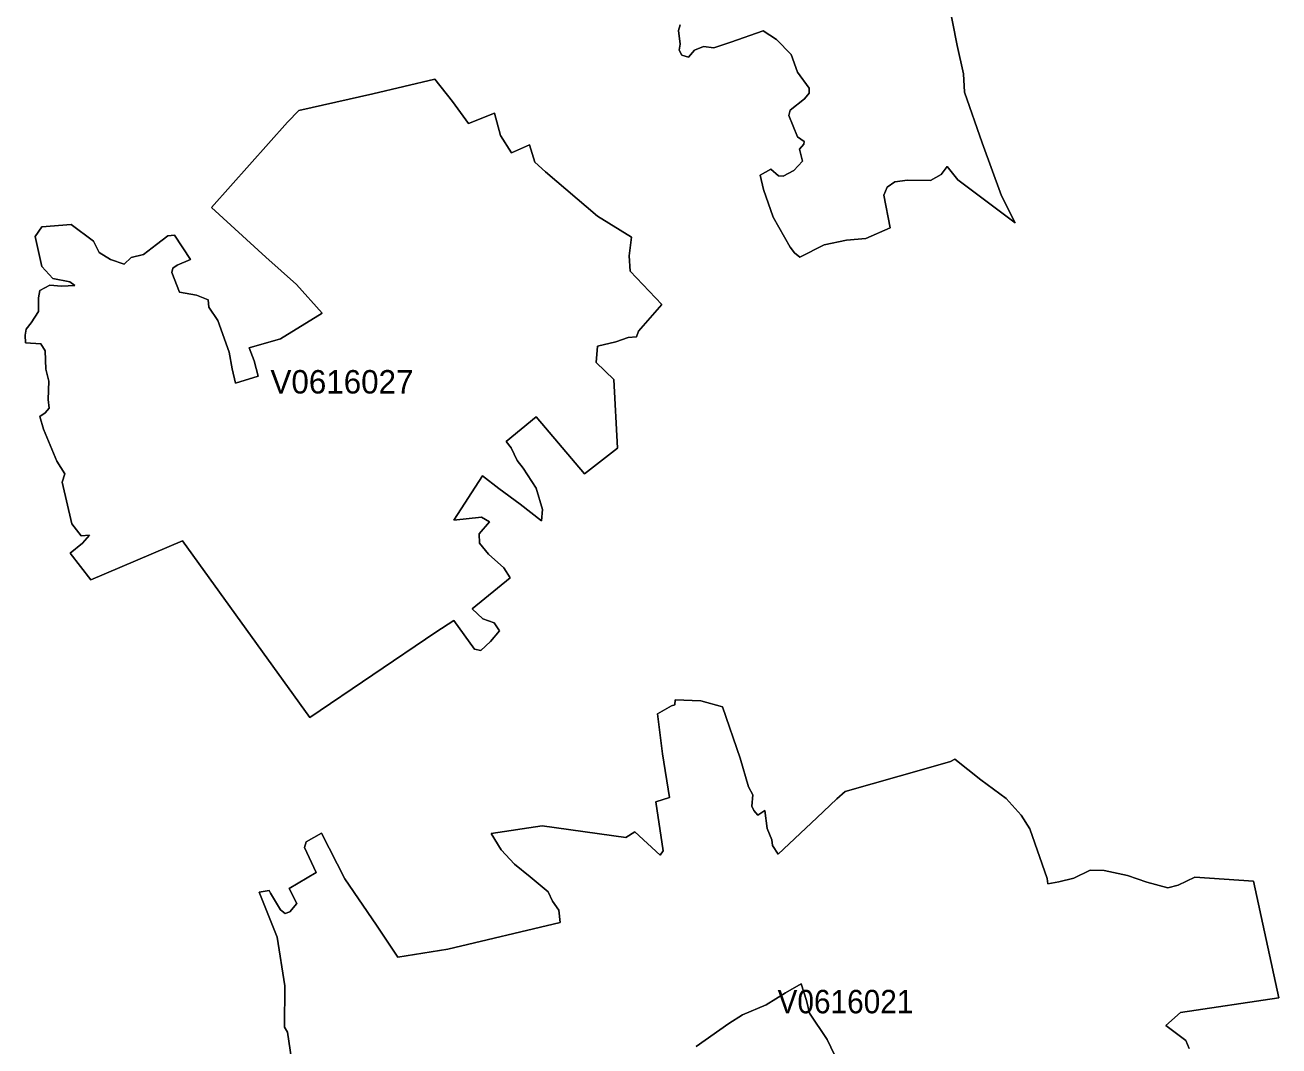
# Model space of a CAD drawing. Extents: x 369010 to 735936, y 6377141 to 6616555.
# Drawn here: x 619086 to 624433, y 6495475 to 6499828 of the extents above; entities that cross this region are included whole.
import ezdxf
from ezdxf.enums import TextEntityAlignment as Align

# ---------------------------------------------------------------- set-up
doc = ezdxf.new("R2010")
doc.units = 0
doc.header["$LTSCALE"] = 40
doc.layers.add('3', color=7, linetype='Continuous', lineweight=13)
doc.layers.add('4', color=7, linetype='Continuous')

msp = doc.modelspace()

# ---------------------------------------------------------------- linework, layer by layer
at = {"layer": '3'}
for points in [[(622977.41, 6500167.23), (623061.16, 6499741.22), (623087.8, 6499620.24), (623091.78, 6499541.79), (623168.07, 6499326.63), (623250.33, 6499099.39), (623308.75, 6498985.2), (623063.14, 6499168.57), (623018.29, 6499225.51), (622992.97, 6499191.08), (622947.79, 6499165.76), (622849.64, 6499167.09), (622795.19, 6499159.14), (622761.93, 6499136.47), (622748.69, 6499103.37), (622775.17, 6498963.85), (622671.23, 6498918.5), (622588.98, 6498910.55), (622493.31, 6498890.53), (622389.71, 6498838.73), (622367.2, 6498857.26), (622348.66, 6498881.43), (622277, 6499009.03), (622234.47, 6499127.36), (622221.23, 6499188.44), (622266.41, 6499213.76), (622299.51, 6499185.79), (622319.54, 6499184.46), (622364.39, 6499208.3), (622401.63, 6499248.02), (622388.39, 6499298.5), (622406.92, 6499319.85), (622408.25, 6499331.76), (622380.44, 6499351.79), (622343.2, 6499442.15), (622348.5, 6499465.99), (622409.57, 6499513.82), (622429.43, 6499537.81), (622429.43, 6499559), (622380.28, 6499627.19), (622353.63, 6499702.99), (622289.91, 6499766.71), (622234.14, 6499803.94), (622095.77, 6499755.12), (622022.79, 6499731.29), (621978.93, 6499736.58), (621940.37, 6499720.53), (621915.21, 6499691.4), (621887.24, 6499699.35), (621875.32, 6499720.53), (621879.29, 6499747.18), (621872.67, 6499805.6), (621879.29, 6499829.6)], [(621879.29, 6499829.6), (621872.67, 6499805.6), (621879.29, 6499747.18), (621875.32, 6499720.53), (621887.24, 6499699.35), (621915.21, 6499691.4), (621940.37, 6499720.53), (621978.93, 6499736.58), (622022.79, 6499731.29), (622095.77, 6499755.12), (622234.14, 6499803.94), (622289.91, 6499766.71), (622353.63, 6499702.99), (622380.28, 6499627.19), (622429.43, 6499559), (622429.43, 6499537.81), (622409.57, 6499513.82), (622348.5, 6499465.99), (622343.2, 6499442.15), (622380.44, 6499351.79), (622408.25, 6499331.76), (622406.92, 6499319.85), (622388.39, 6499298.5), (622401.63, 6499248.02), (622364.39, 6499208.3), (622319.54, 6499184.46), (622299.51, 6499185.79), (622266.41, 6499213.76), (622221.23, 6499188.44), (622234.47, 6499127.36), (622277, 6499009.03), (622348.66, 6498881.43), (622367.2, 6498857.26), (622389.71, 6498838.73), (622493.31, 6498890.53), (622588.98, 6498910.55), (622671.23, 6498918.5), (622775.17, 6498963.85), (622748.69, 6499103.37), (622761.93, 6499136.47), (622795.19, 6499159.14), (622849.64, 6499167.09), (622947.79, 6499165.76), (622992.97, 6499191.08), (623018.29, 6499225.51), (623063.14, 6499168.57), (623308.75, 6498985.2), (623250.33, 6499099.39), (623168.07, 6499326.63), (623091.78, 6499541.79), (623087.8, 6499620.24), (623061.16, 6499741.22), (622977.41, 6500167.23)], [(621702.54, 6498523.27), (621802.17, 6498636.15), (621666.62, 6498778.48), (621662.65, 6498844.85), (621671.92, 6498923.3), (621527.43, 6499013.83), (621305.66, 6499202.5), (621260.14, 6499243.05), (621237.47, 6499317.53), (621160.51, 6499282.94), (621114, 6499357.41), (621087.52, 6499453.08), (620977.3, 6499407.89), (620908.61, 6499501.57), (620832.81, 6499597.23), (620568.5, 6499534.84), (620252.89, 6499464.16), (620205.06, 6499413.69), (619880.67, 6499050.57), (620113.04, 6498838.06), (620243.78, 6498721.71), (620352.69, 6498599.41), (620174.77, 6498490.5), (620041.21, 6498452.11), (620062.39, 6498396.33), (620079.77, 6498331.12), (619982.78, 6498300.67), (619969.54, 6498361.74), (619956.3, 6498433.57), (619908.47, 6498569.12), (619869.91, 6498624.89), (619867.26, 6498657), (619816.78, 6498677.03), (619745.12, 6498688.94), (619711.85, 6498772.69), (619715.83, 6498791.23), (619734.53, 6498804.63), (619791.63, 6498828.46), (619723.77, 6498932.07), (619694.64, 6498929.42), (619646.81, 6498892.18), (619591.04, 6498849.81), (619537.91, 6498836.41), (619508.78, 6498808.6), (619450.19, 6498828.96), (619402.36, 6498858.25), (619377.21, 6498906.09), (619282.87, 6498977.75), (619156.75, 6498968.48), (619128.78, 6498927.27), (619156.75, 6498798.51), (619204.42, 6498747.86), (619276.25, 6498733.3), (619297.43, 6498717.41), (619241.66, 6498714.76), (619191.18, 6498718.73), (619148.64, 6498696.06), (619143.02, 6498664.95), (619143.02, 6498606.36), (619112.56, 6498558.53), (619089.89, 6498532.05), (619085.92, 6498505.4), (619087.24, 6498473.46), (619152.45, 6498469.49), (619170.99, 6498439.03), (619174.96, 6498360.58), (619187.87, 6498309.28), (619183.9, 6498232.15), (619189.19, 6498195.08), (619171.98, 6498175.05), (619149.31, 6498159.17), (619164.04, 6498104.72), (619221.14, 6497969.17), (619255.23, 6497915.05), (619244.64, 6497879.3), (619285.85, 6497701.22), (619325.73, 6497650.74), (619360.16, 6497653.39), (619331.03, 6497618.8), (619277.9, 6497576.26), (619366.12, 6497463.06), (619756.71, 6497628.39), (620300.88, 6496876.18), (620838.11, 6497240.12), (620915.07, 6497289.28), (621002.79, 6497166.97), (621029.27, 6497161.67), (621070.48, 6497200.24), (621108.54, 6497245.42), (621085.87, 6497278.68), (621038.04, 6497296.06), (620993.02, 6497338.43), (621154.88, 6497471.33), (621127.08, 6497513.87), (621062.04, 6497572.45), (621023.97, 6497619.13), (621022.65, 6497659.01), (621066.34, 6497709.49), (621031.91, 6497729.52), (620913.74, 6497717.44)], [(620243.78, 6498721.71), (620113.04, 6498838.06), (619880.67, 6499050.57), (620205.06, 6499413.69), (620252.89, 6499464.16), (620568.5, 6499534.84), (620832.81, 6499597.23), (620908.61, 6499501.57), (620977.3, 6499407.89), (621087.52, 6499453.08), (621114, 6499357.41), (621160.51, 6499282.94), (621237.47, 6499317.53), (621260.14, 6499243.05), (621305.66, 6499202.5), (621527.43, 6499013.83), (621671.92, 6498923.3), (621662.65, 6498844.85), (621666.62, 6498778.48), (621802.17, 6498636.15), (621702.54, 6498523.27)], [(621702.54, 6498523.27), (621693.1, 6498498.61), (621658.51, 6498495.97), (621605.39, 6498477.26), (621527.1, 6498458.73), (621521.81, 6498389.55), (621597.44, 6498316.56), (621612.5, 6498024.28), (621471.82, 6497914.05), (621265.44, 6498158.17), (621138, 6498051.92), (621159.19, 6498025.94), (621184.34, 6497971.48), (621209.67, 6497939.54), (621265.44, 6497853.15), (621291.92, 6497762.78), (621287.95, 6497713.63), (621197.75, 6497785.46), (621106.06, 6497851.82), (621037.21, 6497906.28), (620913.74, 6497717.44), (621031.91, 6497729.52), (621066.34, 6497709.49), (621022.65, 6497659.01), (621023.97, 6497619.13), (621062.04, 6497572.45), (621127.08, 6497513.87), (621154.88, 6497471.33), (620993.02, 6497338.43), (621038.04, 6497296.06), (621085.87, 6497278.68), (621108.54, 6497245.42), (621070.48, 6497200.24), (621029.27, 6497161.67), (621002.79, 6497166.97), (620915.07, 6497289.28), (620838.11, 6497240.12), (620300.88, 6496876.18), (619756.71, 6497628.39), (619366.12, 6497463.06), (619277.9, 6497576.26), (619331.03, 6497618.8), (619360.16, 6497653.39), (619325.73, 6497650.74), (619285.85, 6497701.22), (619244.64, 6497879.3), (619255.23, 6497915.05), (619221.14, 6497969.17), (619164.04, 6498104.72), (619149.31, 6498159.17), (619171.98, 6498175.05), (619189.19, 6498195.08), (619183.9, 6498232.15), (619187.87, 6498309.28), (619174.96, 6498360.58), (619170.99, 6498439.03), (619152.45, 6498469.49), (619087.24, 6498473.46), (619085.92, 6498505.4), (619089.89, 6498532.05), (619112.56, 6498558.53), (619143.02, 6498606.36), (619143.02, 6498664.95), (619148.64, 6498696.06), (619191.18, 6498718.73), (619241.66, 6498714.76), (619297.43, 6498717.41), (619276.25, 6498733.3), (619204.42, 6498747.86), (619156.75, 6498798.51), (619128.78, 6498927.27), (619156.75, 6498968.48), (619282.87, 6498977.75), (619377.21, 6498906.09), (619402.36, 6498858.25), (619450.19, 6498828.96), (619508.78, 6498808.6), (619537.91, 6498836.41), (619591.04, 6498849.81), (619646.81, 6498892.18), (619694.64, 6498929.42), (619723.77, 6498932.07), (619791.63, 6498828.46), (619734.53, 6498804.63), (619715.83, 6498791.23), (619711.85, 6498772.69), (619745.12, 6498688.94), (619816.78, 6498677.03), (619867.26, 6498657), (619869.91, 6498624.89), (619908.47, 6498569.12), (619956.3, 6498433.57), (619969.54, 6498361.74), (619982.78, 6498300.67), (620079.77, 6498331.12), (620062.39, 6498396.33), (620041.21, 6498452.11), (620174.77, 6498490.5), (620352.69, 6498599.41), (620243.78, 6498721.71)], [(620913.74, 6497717.44), (621037.21, 6497906.28), (621106.06, 6497851.82), (621197.75, 6497785.46), (621287.95, 6497713.63), (621291.92, 6497762.78), (621265.44, 6497853.15), (621209.67, 6497939.54), (621184.34, 6497971.48), (621159.19, 6498025.94), (621138, 6498051.92), (621265.44, 6498158.17), (621471.82, 6497914.05), (621612.5, 6498024.28), (621597.44, 6498316.56), (621521.81, 6498389.55), (621527.1, 6498458.73), (621605.39, 6498477.26), (621658.51, 6498495.97), (621693.1, 6498498.61), (621702.54, 6498523.27)], [(623558.5, 6496190.99), (623494.78, 6496175.1), (623448.27, 6496166.99), (623444.47, 6496189.83), (623371.48, 6496401.18), (623334.41, 6496459.44), (623269.36, 6496529.94), (623161.79, 6496609.55), (623051.56, 6496698.59), (623033.02, 6496688), (622929.42, 6496658.71), (622583.02, 6496559.57), (622547.27, 6496529.12), (622462.2, 6496448.02), (622297.85, 6496293.11), (622274.02, 6496330.35), (622270.05, 6496354.34), (622250.19, 6496402.18), (622240.76, 6496479.13), (622210.3, 6496459.27), (622194.25, 6496479.13), (622184.98, 6496497.84), (622188.95, 6496545.67), (622170.42, 6496580.26), (622135.99, 6496702.9), (622060.36, 6496920.7), (621967.34, 6496947.35), (621858.94, 6496950.49), (621857.61, 6496930.46), (621842.88, 6496925.17), (621783.14, 6496892.07), (621804.49, 6496720.61), (621834.44, 6496535.08), (621776.02, 6496516.54), (621806.64, 6496307.84), (621794.72, 6496289.3), (621685.82, 6496387.61)], [(621685.82, 6496387.61), (621794.72, 6496289.3), (621806.64, 6496307.84), (621776.02, 6496516.54), (621834.44, 6496535.08), (621804.49, 6496720.61), (621783.14, 6496892.07), (621842.88, 6496925.17), (621857.61, 6496930.46), (621858.94, 6496950.49), (621967.34, 6496947.35), (622060.36, 6496920.7), (622135.99, 6496702.9), (622170.42, 6496580.26), (622188.95, 6496545.67), (622184.98, 6496497.84), (622194.25, 6496479.13), (622210.3, 6496459.27), (622240.76, 6496479.13), (622250.19, 6496402.18), (622270.05, 6496354.34), (622274.02, 6496330.35), (622297.85, 6496293.11), (622462.2, 6496448.02), (622547.27, 6496529.12), (622583.02, 6496559.57), (622929.42, 6496658.71), (623033.02, 6496688), (623051.56, 6496698.59), (623161.79, 6496609.55), (623269.36, 6496529.94), (623334.41, 6496459.44), (623371.48, 6496401.18), (623444.47, 6496189.83), (623448.27, 6496166.99), (623494.78, 6496175.1), (623558.5, 6496190.99), (623628.84, 6496224.26), (623688.58, 6496222.93), (623786.89, 6496201.58), (623870.14, 6496173.78), (623959.02, 6496149.78), (624004.2, 6496160.37), (624074.71, 6496194.96), (624324.12, 6496177.42), (624433.19, 6495680.41), (624014.13, 6495618.18), (623951.57, 6495562.41), (624035.48, 6495498.52), (624050.05, 6495463.93)], [(621685.82, 6496387.61), (621647.26, 6496363.78), (621290.76, 6496414.26), (621074.28, 6496380.99), (621116.82, 6496311.81), (621172.59, 6496250.74), (621240.28, 6496196.29), (621316.42, 6496132.07), (621335.12, 6496092.19), (621361.6, 6496054.95), (621368.22, 6496001.82), (620888.75, 6495887.46), (620674.92, 6495854.19), (620584.39, 6495990.57), (620450.17, 6496188.51), (620349.38, 6496382.48), (620284.17, 6496345.41), (620277.55, 6496321.41), (620326.7, 6496215.16), (620212.5, 6496145.98), (620244.45, 6496082.26), (620215.15, 6496047.67), (620195.29, 6496039.72), (620175.27, 6496055.61), (620132.9, 6496127.44), (620127.43, 6496137.53), (620084.9, 6496130.91), (620160.37, 6495938.76), (620193.64, 6495731.55), (620192.31, 6495554.96), (620205.55, 6495533.61), (620221.44, 6495419.25)], [(620221.44, 6495419.25), (620205.55, 6495533.61), (620192.31, 6495554.96), (620193.64, 6495731.55), (620160.37, 6495938.76), (620084.9, 6496130.91), (620127.43, 6496137.53), (620132.9, 6496127.44), (620175.27, 6496055.61), (620195.29, 6496039.72), (620215.15, 6496047.67), (620244.45, 6496082.26), (620212.5, 6496145.98), (620326.7, 6496215.16), (620277.55, 6496321.41), (620284.17, 6496345.41), (620349.38, 6496382.48), (620450.17, 6496188.51), (620584.39, 6495990.57), (620674.92, 6495854.19), (620888.75, 6495887.46), (621368.22, 6496001.82), (621361.6, 6496054.95), (621335.12, 6496092.19), (621316.42, 6496132.07), (621240.28, 6496196.29), (621172.59, 6496250.74), (621116.82, 6496311.81), (621074.28, 6496380.99), (621290.76, 6496414.26), (621647.26, 6496363.78), (621685.82, 6496387.61)], [(624050.05, 6495463.93), (624035.48, 6495498.52), (623951.57, 6495562.41), (624014.13, 6495618.18), (624433.19, 6495680.41), (624324.12, 6496177.42), (624074.71, 6496194.96), (624004.2, 6496160.37), (623959.02, 6496149.78), (623870.14, 6496173.78), (623786.89, 6496201.58), (623688.58, 6496222.93), (623628.84, 6496224.26), (623558.5, 6496190.99)], [(621947.98, 6495473.2), (622087.5, 6495571.51), (622145.92, 6495607.92), (622246.88, 6495650.46), (622328.97, 6495702.09), (622396.16, 6495740.32), (622418.84, 6495668.5), (622430.75, 6495615.37), (622506.22, 6495502.66), (622554.05, 6495404.35)], [(622554.05, 6495404.35), (622506.22, 6495502.66), (622430.75, 6495615.37), (622418.84, 6495668.5), (622396.16, 6495740.32), (622328.97, 6495702.09), (622246.88, 6495650.46), (622145.92, 6495607.92), (622087.5, 6495571.51), (621947.98, 6495473.2)]]:
    msp.add_lwpolyline(points, dxfattribs=at)

# ---------------------------------------------------------------- texts
at = {"layer": '4'}
msp.add_text('V0616027', height=100, dxfattribs=at).set_placement((620437.41, 6498257.12), align=Align.CENTER)
at = {"layer": '4', "width": 0.95}
msp.add_text('V0616021', height=100, dxfattribs=at).set_placement((622584.66, 6495614.4), align=Align.CENTER)

doc.saveas('drawing.dxf')
